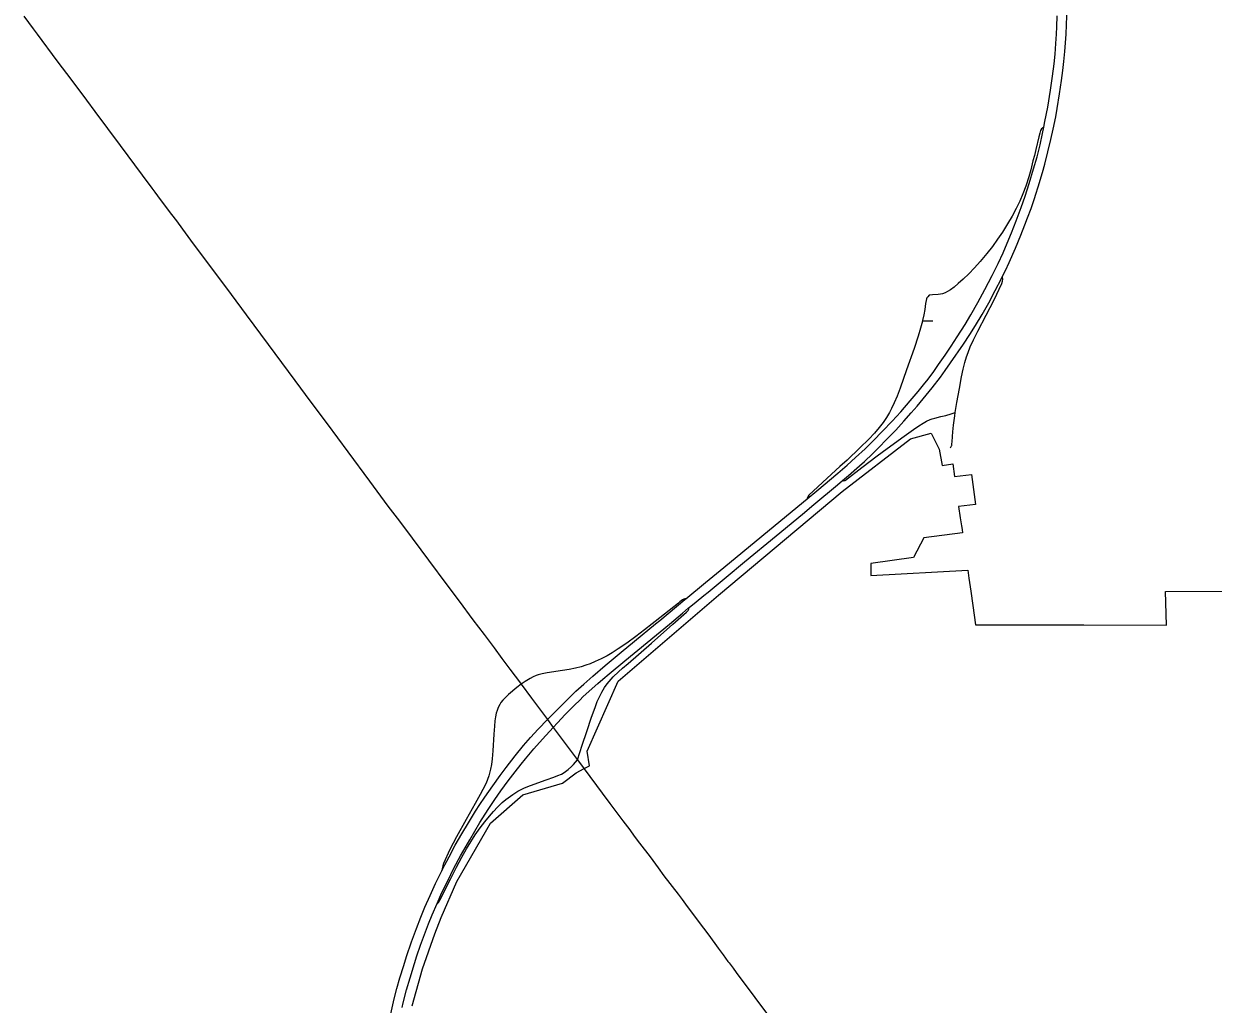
# Model space of a CAD drawing. Extents: x 0 to 34, y 0 to 22.
# Drawn here: x 5.3581 to 5.5324, y 18.3717 to 18.5155 of the extents above; entities that cross this region are included whole.
import ezdxf

# ---------------------------------------------------------------- set-up
doc = ezdxf.new("R2010")
doc.units = 0
for name, color, linetype in [('GM_X_Corporation', 7, 'Continuous'), ('GM_X_Interchange_Ramps', 7, 'Continuous'), ('GM_X_Interstate_Route', 7, 'Continuous'), ('GM_X_State_Route', 7, 'Continuous')]:
    doc.layers.add(name, color=color, linetype=linetype)

msp = doc.modelspace()

# ---------------------------------------------------------------- linework, layer by layer
at = {"layer": 'GM_X_Corporation'}
msp.add_lwpolyline([(5.41501, 18.37151), (5.41652, 18.37694), (5.41831, 18.38205), (5.41923, 18.38444), (5.42154, 18.38972), (5.42648, 18.3983), (5.4312, 18.40242), (5.43703, 18.40414), (5.43903, 18.40567), (5.4402, 18.40629), (5.44097, 18.40671), (5.44064, 18.40885), (5.44517, 18.4191), (5.45989, 18.4317), (5.47801, 18.44691), (5.48801, 18.45463), (5.49107, 18.45546), (5.49221, 18.45309), (5.49267, 18.45072), (5.49421, 18.45096), (5.49445, 18.44908), (5.49695, 18.44938), (5.49756, 18.44499), (5.49506, 18.44469), (5.49531, 18.44303), (5.49549, 18.44188), (5.49557, 18.44131), (5.49562, 18.44086), (5.48997, 18.44012), (5.48846, 18.43722), (5.48219, 18.43633), (5.48221, 18.43458), (5.49641, 18.43539), (5.49657, 18.43421), (5.49684, 18.43228), (5.49714, 18.4302), (5.49755, 18.42736), (5.51342, 18.42735), (5.52556, 18.42732), (5.52541, 18.43222), (5.54036, 18.43228)], dxfattribs=at)
at = {"layer": 'GM_X_Interchange_Ramps'}
for points in [[(5.50757, 18.50032), (5.50738, 18.50017), (5.50722, 18.50004), (5.50709, 18.49982), (5.50696, 18.49943), (5.50683, 18.49889), (5.50638, 18.49703), (5.50617, 18.49613), (5.50597, 18.49538), (5.50565, 18.49406), (5.50538, 18.49301), (5.50493, 18.49167), (5.50449, 18.49054), (5.50403, 18.48947), (5.5035, 18.48838), (5.5029, 18.48727), (5.50224, 18.48612), (5.50149, 18.48491), (5.50079, 18.48386), (5.50005, 18.48283), (5.4992, 18.48176), (5.49821, 18.48059), (5.4974, 18.47969), (5.49655, 18.47882), (5.49572, 18.47801), (5.49501, 18.47737), (5.49441, 18.47687), (5.49386, 18.47646), (5.49345, 18.47621), (5.49312, 18.47604), (5.49273, 18.47589), (5.49243, 18.47581), (5.49206, 18.47576), (5.49127, 18.47571), (5.49075, 18.47568)], [(5.49386, 18.45332), (5.49399, 18.45347), (5.49404, 18.45357), (5.49406, 18.45366), (5.4941, 18.45386), (5.49412, 18.45417), (5.49417, 18.45496), (5.49421, 18.45564), (5.49432, 18.45664), (5.49451, 18.458), (5.49459, 18.45848), (5.49482, 18.45992), (5.49518, 18.462), (5.49548, 18.46371), (5.49573, 18.46485), (5.49598, 18.46582), (5.49623, 18.46662), (5.49645, 18.46727), (5.49679, 18.4681), (5.49725, 18.46911), (5.49789, 18.47038), (5.49911, 18.47272), (5.50026, 18.47498), (5.50141, 18.47736), (5.50151, 18.47771), (5.50153, 18.47803), (5.50146, 18.47835)], [(5.49075, 18.47568), (5.49054, 18.47543), (5.49044, 18.47528), (5.49037, 18.47512), (5.49032, 18.47487), (5.49024, 18.47444), (5.49012, 18.47355), (5.48999, 18.47277), (5.4898, 18.47195), (5.48978, 18.47185), (5.4895, 18.47083), (5.48914, 18.46967), (5.48854, 18.46787), (5.48745, 18.46473), (5.48651, 18.46205), (5.48605, 18.46087), (5.48564, 18.45989), (5.48524, 18.45904), (5.48494, 18.45848), (5.48451, 18.45775), (5.48401, 18.45701), (5.48343, 18.45626), (5.48274, 18.45547), (5.4819, 18.45459), (5.48059, 18.45329), (5.47872, 18.45151), (5.47767, 18.45055), (5.47645, 18.44946), (5.47313, 18.44635), (5.47303, 18.44623), (5.47297, 18.44614), (5.47292, 18.44602), (5.47289, 18.44593), (5.47288, 18.44582)], [(5.49128, 18.47184), (5.49099, 18.47185), (5.49037, 18.47185), (5.48988, 18.47185), (5.48978, 18.47185)], [(5.49318, 18.45806), (5.49396, 18.4583), (5.49459, 18.45848)], [(5.47807, 18.44852), (5.4782, 18.44848), (5.47832, 18.44849), (5.47843, 18.44851), (5.47852, 18.44856), (5.48091, 18.4504), (5.48316, 18.45214), (5.4846, 18.45321), (5.48708, 18.45501), (5.48845, 18.45599), (5.48924, 18.45653), (5.48986, 18.45692), (5.49037, 18.45719), (5.4909, 18.45743), (5.4912, 18.45753), (5.49161, 18.45765), (5.49249, 18.45788), (5.49318, 18.45806)], [(5.45509, 18.43117), (5.45495, 18.43116), (5.4548, 18.43112), (5.45463, 18.43103), (5.45442, 18.43087), (5.45423, 18.43073), (5.45402, 18.43055), (5.45059, 18.42785), (5.45018, 18.42752)], [(5.45319, 18.42743), (5.45522, 18.42923), (5.45534, 18.42934), (5.45542, 18.42944), (5.45548, 18.42953), (5.45553, 18.42966), (5.45558, 18.42989)], [(5.45018, 18.42752), (5.44903, 18.4266), (5.44777, 18.42565), (5.44644, 18.42469), (5.44518, 18.42383), (5.44429, 18.42326), (5.44356, 18.42283), (5.44268, 18.42237), (5.44182, 18.42196), (5.44109, 18.42166), (5.44045, 18.42143), (5.43974, 18.42121), (5.43892, 18.421), (5.438, 18.42081), (5.43701, 18.42065), (5.43476, 18.42032), (5.43404, 18.42019), (5.43348, 18.42004), (5.43318, 18.41994), (5.43274, 18.41975), (5.43228, 18.4195), (5.43157, 18.41905), (5.43096, 18.41868)], [(5.43924, 18.40755), (5.4399, 18.40974), (5.44058, 18.41174), (5.4413, 18.41383), (5.44179, 18.41522), (5.44213, 18.41611), (5.44243, 18.41678), (5.44279, 18.41749), (5.44319, 18.41816), (5.44359, 18.41872), (5.44385, 18.41905), (5.44445, 18.41972), (5.44521, 18.42045), (5.44584, 18.421), (5.44664, 18.4217), (5.45008, 18.42465), (5.45319, 18.42743)], [(5.43096, 18.41868), (5.43034, 18.41816), (5.42912, 18.41714), (5.42866, 18.41672), (5.42826, 18.41629), (5.42801, 18.41595), (5.42784, 18.41569), (5.4276, 18.41522), (5.42743, 18.41478), (5.42732, 18.41443), (5.4272, 18.41386), (5.42712, 18.41329), (5.42704, 18.4125), (5.42697, 18.41134), (5.42683, 18.40887), (5.42673, 18.40771), (5.42662, 18.40687), (5.42649, 18.4062), (5.42624, 18.40523), (5.42583, 18.40415), (5.42536, 18.40321), (5.42496, 18.40247), (5.42424, 18.40118), (5.42292, 18.39884), (5.42151, 18.3963), (5.42052, 18.39444), (5.41959, 18.39239), (5.41947, 18.39205), (5.41943, 18.39185), (5.41939, 18.39165), (5.41938, 18.39153), (5.41934, 18.39128)], [(5.41864, 18.3865), (5.41876, 18.38656), (5.41885, 18.38667), (5.41894, 18.3868), (5.41907, 18.387), (5.42061, 18.39008), (5.42149, 18.39183), (5.42229, 18.39332), (5.42296, 18.39451), (5.42359, 18.39555), (5.42425, 18.39657), (5.42498, 18.3976), (5.42564, 18.39849), (5.42631, 18.39931), (5.4269, 18.39998), (5.42752, 18.40063), (5.4282, 18.40129), (5.42872, 18.40174), (5.42939, 18.40226), (5.42974, 18.4025), (5.4305, 18.40297), (5.43135, 18.4034), (5.43193, 18.40365), (5.43286, 18.40401), (5.43461, 18.40462), (5.43575, 18.40502), (5.43634, 18.40525), (5.43687, 18.40549), (5.4371, 18.40562), (5.43745, 18.40585), (5.43787, 18.40617), (5.43834, 18.40659), (5.43865, 18.40688), (5.43924, 18.40755)]]:
    msp.add_lwpolyline(points, dxfattribs=at)
at = {"layer": 'GM_X_Interstate_Route'}
for points in [[(5.50942, 18.51394), (5.50947, 18.51502), (5.50953, 18.51661)], [(5.51082, 18.5141), (5.51087, 18.51508), (5.51091, 18.51677)], [(5.45776, 18.43166), (5.45836, 18.43216), (5.46099, 18.43436), (5.46372, 18.43661), (5.46832, 18.44039), (5.47218, 18.44359), (5.47388, 18.44501), (5.47733, 18.44788), (5.47807, 18.44852), (5.47893, 18.44925), (5.48055, 18.45067), (5.48126, 18.45131), (5.48244, 18.45243), (5.48346, 18.45343), (5.48443, 18.4544), (5.48589, 18.45591), (5.48705, 18.45721), (5.48814, 18.45843), (5.489, 18.45942), (5.4899, 18.4605), (5.49121, 18.46211), (5.4924, 18.46364), (5.49311, 18.46461), (5.4939, 18.46574), (5.4958, 18.46847), (5.49672, 18.46989), (5.49756, 18.47123), (5.49852, 18.47286), (5.49948, 18.47456), (5.50045, 18.47637), (5.50134, 18.4781), (5.50146, 18.47835), (5.50192, 18.47929), (5.50247, 18.48048), (5.50339, 18.48255), (5.50421, 18.48449), (5.5048, 18.48596), (5.50519, 18.487), (5.50569, 18.48839), (5.50622, 18.48998), (5.50634, 18.49033), (5.50677, 18.49169), (5.50717, 18.493), (5.50736, 18.49366), (5.5077, 18.49488), (5.50816, 18.49666), (5.50861, 18.49851), (5.50894, 18.5), (5.5093, 18.5018), (5.50953, 18.50305), (5.50988, 18.50518), (5.51017, 18.50716), (5.51036, 18.50862), (5.5105, 18.50993), (5.51063, 18.5114), (5.51081, 18.51394), (5.51082, 18.5141)], [(5.45509, 18.43117), (5.45797, 18.43355), (5.46066, 18.43576), (5.46347, 18.43807), (5.469, 18.44263), (5.47288, 18.44582), (5.4743, 18.44699), (5.47737, 18.44957), (5.47872, 18.45074), (5.47998, 18.45187), (5.48136, 18.45317), (5.48253, 18.45431), (5.48394, 18.45574), (5.48532, 18.45719), (5.4866, 18.45859), (5.48799, 18.46018), (5.48915, 18.46155), (5.48995, 18.46253), (5.49062, 18.46335), (5.49146, 18.4645), (5.49214, 18.46549), (5.49309, 18.4669), (5.49398, 18.46821), (5.49488, 18.46957), (5.49601, 18.47136), (5.49688, 18.4728), (5.4979, 18.47459), (5.49893, 18.47649), (5.49999, 18.47856), (5.50085, 18.48031), (5.50159, 18.48189), (5.5022, 18.48329), (5.50283, 18.4848), (5.50352, 18.48657), (5.50424, 18.48851), (5.50482, 18.4902), (5.50543, 18.49206), (5.50607, 18.49418), (5.50656, 18.49596), (5.507, 18.4977), (5.50737, 18.49935), (5.50757, 18.50032), (5.50773, 18.50111), (5.50813, 18.50324), (5.50855, 18.50573), (5.50885, 18.50777), (5.50908, 18.5096), (5.50922, 18.51102), (5.50934, 18.51255), (5.50942, 18.51394)], [(5.41351, 18.37125), (5.41369, 18.37196), (5.41418, 18.37385), (5.41468, 18.37563), (5.41532, 18.3777), (5.41569, 18.37886), (5.41623, 18.3804), (5.41697, 18.38238), (5.41741, 18.38351), (5.41794, 18.38484), (5.41864, 18.3865), (5.41922, 18.38779), (5.42065, 18.39076), (5.42109, 18.39167), (5.4214, 18.39224), (5.42178, 18.39295), (5.42208, 18.39352), (5.42343, 18.39585), (5.42492, 18.39839), (5.42614, 18.40031), (5.42711, 18.40175), (5.42799, 18.40301), (5.42908, 18.4045), (5.43007, 18.4058), (5.43099, 18.40695), (5.4316, 18.40769), (5.43285, 18.40918), (5.4341, 18.41062), (5.43566, 18.41232), (5.43628, 18.41298), (5.43744, 18.41421), (5.43873, 18.41553), (5.4396, 18.41638), (5.44002, 18.41678), (5.44138, 18.41803), (5.44221, 18.41876), (5.44293, 18.41938), (5.44385, 18.42017), (5.44616, 18.42209), (5.4527, 18.42747), (5.45461, 18.42908), (5.4555, 18.42983), (5.45558, 18.42989), (5.45661, 18.43073), (5.45776, 18.43166)], [(5.41934, 18.39128), (5.41946, 18.39153), (5.4204, 18.39336), (5.42132, 18.39508), (5.42226, 18.39672), (5.42323, 18.39835), (5.42429, 18.40005), (5.42492, 18.40102), (5.42566, 18.40212), (5.4268, 18.40376), (5.42788, 18.40525), (5.42877, 18.40643), (5.4301, 18.40813), (5.43133, 18.40965), (5.43236, 18.41085), (5.43345, 18.41206), (5.43481, 18.41347), (5.43536, 18.41402), (5.43599, 18.41466), (5.43794, 18.41659), (5.439, 18.41761), (5.44016, 18.41868), (5.44146, 18.41984), (5.44327, 18.42137), (5.44561, 18.42334), (5.44757, 18.42494), (5.45067, 18.42749), (5.45128, 18.42799), (5.45496, 18.43107), (5.45509, 18.43117)], [(5.41187, 18.37035), (5.41238, 18.37256), (5.41276, 18.37404), (5.41321, 18.37561), (5.41376, 18.37743), (5.41418, 18.37873), (5.41491, 18.38088), (5.41563, 18.38286), (5.41627, 18.38453), (5.41687, 18.38599), (5.41762, 18.38768), (5.41844, 18.38944), (5.41934, 18.39128)]]:
    msp.add_lwpolyline(points, dxfattribs=at)
at = {"layer": 'GM_X_State_Route'}
msp.add_line((5.43924, 18.40755), (5.44022, 18.40625), dxfattribs=at)
for points in [[(5.35808, 18.51655), (5.35945, 18.51469), (5.36002, 18.51392), (5.36293, 18.51004), (5.36511, 18.50712), (5.36725, 18.50425), (5.36849, 18.50261), (5.37219, 18.4976), (5.37544, 18.49325), (5.37685, 18.49134), (5.37729, 18.49075), (5.37807, 18.48969), (5.37974, 18.48751), (5.38045, 18.48659), (5.38135, 18.48536), (5.3829, 18.48322), (5.38675, 18.47807), (5.38846, 18.47579), (5.39069, 18.47278), (5.39389, 18.46846), (5.39782, 18.46317), (5.40017, 18.45999), (5.40254, 18.45682), (5.40559, 18.45271), (5.40875, 18.44842), (5.41144, 18.44477), (5.41278, 18.44301), (5.41386, 18.44158), (5.41737, 18.43683), (5.42009, 18.43321), (5.4219, 18.4308), (5.42389, 18.42811)], [(5.42389, 18.42811), (5.42556, 18.42593), (5.42699, 18.42397), (5.42815, 18.42241)], [(5.42815, 18.42241), (5.42932, 18.42085), (5.43088, 18.41879), (5.43096, 18.41868)], [(5.43096, 18.41868), (5.43248, 18.41663), (5.43481, 18.41347), (5.43566, 18.41232), (5.43902, 18.40783), (5.43924, 18.40755)], [(5.44022, 18.40625), (5.44283, 18.40269), (5.44397, 18.40117), (5.44587, 18.39865)], [(5.44587, 18.39865), (5.44689, 18.3973), (5.44755, 18.3964), (5.44833, 18.39534), (5.44987, 18.39333), (5.45105, 18.39172), (5.4519, 18.39057), (5.45399, 18.38786), (5.45454, 18.38708), (5.45503, 18.3864), (5.4569, 18.38391), (5.45845, 18.38185), (5.45983, 18.37998), (5.46055, 18.37901), (5.46127, 18.37803), (5.46146, 18.37779), (5.46204, 18.37702), (5.46246, 18.37642), (5.47356, 18.36154)]]:
    msp.add_lwpolyline(points, dxfattribs=at)

doc.saveas('drawing.dxf')
